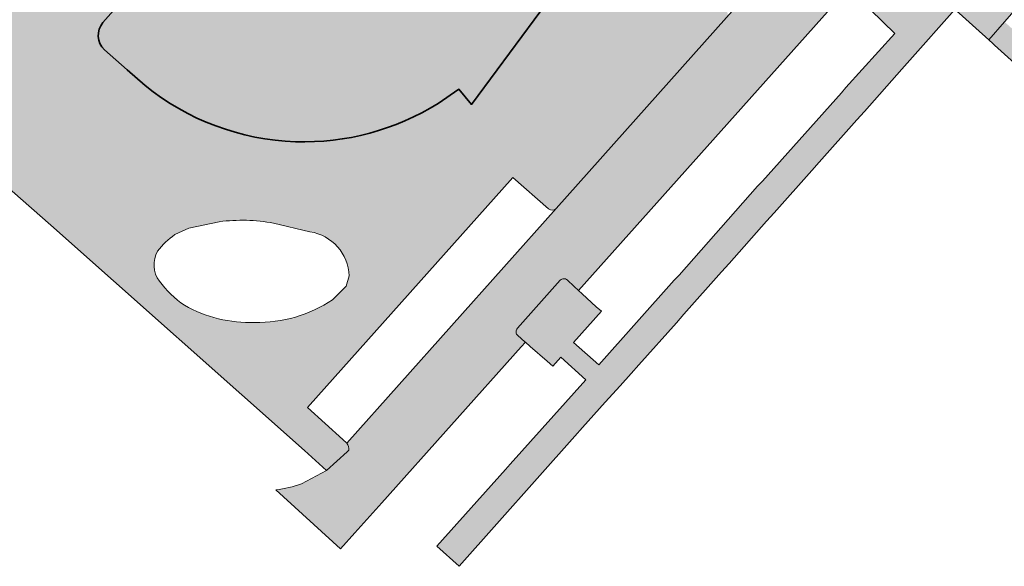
# Model space of a CAD drawing. Extents: x 101956 to 105180, y 476926 to 481317.
# Tile 348 of 649: x 104305 to 104392, y 479956 to 480004. Entities that reach past the tile are written whole.
import ezdxf

# ---------------------------------------------------------------- set-up
doc = ezdxf.new("R2010")
doc.units = 0
doc.header["$LTSCALE"] = 0.5
for name, color, linetype, lineweight in [('B-WE-OG-BEBOUWING-GV', 7, 'Continuous', 35), ('B-WE-VH-VERHARDING_ASFALT-GV', 252, 'Continuous', 18), ('B-WE-VH-VERHARDING_STRAATBAKSTEEN-GV', 252, 'Continuous', 18), ('B-WE-VH-VERHARDING_TEGEL-GV', 252, 'Continuous', 18)]:
    doc.layers.add(name, color=color, linetype=linetype, lineweight=lineweight)
for name, color, linetype, lineweight, true_color in [('B-WE-OG-BEBOUWING-V', 7, 'Continuous', 18, 0xdc7869), ('B-WE-VH-VERHARDING_ASFALT-V', 7, 'Continuous', 18, 0xcdcdcd), ('B-WE-VH-VERHARDING_STRAATBAKSTEEN-V', 7, 'Continuous', 18, 0xcdcdcd), ('B-WE-VH-VERHARDING_TEGEL-V', 7, 'Continuous', 18, 0xcdcdcd)]:
    doc.layers.add(name, color=color, linetype=linetype, lineweight=lineweight, true_color=true_color)

msp = doc.modelspace()

# ---------------------------------------------------------------- hatches: boundary and pattern name
at = {"layer": 'B-WE-OG-BEBOUWING-V'}
h = msp.add_hatch(color=256, dxfattribs=at)
edge = h.paths.add_edge_path()
edge.add_line((104419.392, 480115.979), (104420.283, 480117.18))
edge.add_line((104420.283, 480117.18), (104424.135, 480122.075))
edge.add_line((104424.135, 480122.075), (104429.716, 480129.169))
edge.add_line((104429.716, 480129.169), (104429.731, 480129.189))
edge.add_line((104429.731, 480129.189), (104430.909, 480130.776))
edge.add_line((104430.909, 480130.776), (104419.036, 480139.592))
edge.add_line((104419.036, 480139.592), (104419.936, 480141.068))
edge.add_line((104419.936, 480141.068), (104419.543, 480141.308))
edge.add_line((104419.543, 480141.308), (104414.645, 480133.481))
edge.add_line((104414.645, 480133.481), (104412.458, 480135.099))
edge.add_line((104412.458, 480135.099), (104409.521, 480131.127))
edge.add_line((104409.521, 480131.127), (104386.445, 480148.191))
edge.add_line((104386.445, 480148.191), (104368.468, 480123.88))
edge.add_line((104368.468, 480123.88), (104372.282, 480121.047))
edge.add_line((104372.282, 480121.047), (104347.939, 480088.169))
edge.add_line((104347.939, 480088.169), (104367.177, 480073.847))
edge.add_line((104367.177, 480073.847), (104365.101, 480071.151))
edge.add_line((104365.101, 480071.151), (104370.917, 480066.673))
edge.add_line((104370.917, 480066.673), (104365.091, 480059.107))
edge.add_line((104365.091, 480059.107), (104361.924, 480061.279))
edge.add_line((104361.924, 480061.279), (104347.492, 480037.706))
edge.add_line((104347.492, 480037.706), (104351.611, 480035.097))
edge.add_line((104351.611, 480035.097), (104346.142, 480026.463))
edge.add_line((104346.142, 480026.463), (104334.809, 480033.514))
edge.add_line((104334.809, 480033.514), (104325.005, 480022.396))
edge.add_line((104325.005, 480022.396), (104324.773, 480022.133))
edge.add_line((104324.773, 480022.133), (104326.377, 480020.103))
edge.add_line((104326.377, 480020.103), (104312.251, 480004.182))
edge.add_arc((104313.564291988, 480003.0470797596), 1.735736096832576, 139.1670906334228, 226.8860274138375)
edge.add_line((104312.378, 480001.78), (104314.391, 480000))
edge.add_line((104314.391, 480000), (104315.971, 479998.613))
edge.add_arc((104330.0460231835, 480016.0100267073), 22.37773035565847, 231.0254918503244, 267.9947437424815)
edge.add_arc((104329.985722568, 480016.0510825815), 22.41673601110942, 268.1524460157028, 301.982572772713)
edge.add_line((104341.859, 479997.037), (104343.692, 479998.291))
edge.add_line((104343.692, 479998.291), (104344.796, 479996.941))
edge.add_line((104344.796, 479996.941), (104347.084, 480000))
edge.add_line((104347.084, 480000), (104353.617, 480008.858))
edge.add_line((104353.617, 480008.858), (104342.805, 480015.464))
edge.add_line((104342.805, 480015.464), (104347.215, 480022.626))
edge.add_line((104347.215, 480022.626), (104349.89, 480026.969))
edge.add_line((104349.89, 480026.969), (104351.987, 480030.375))
edge.add_line((104351.987, 480030.375), (104363.311, 480021.99))
edge.add_line((104363.311, 480021.99), (104368.119, 480028.483))
edge.add_line((104368.119, 480028.483), (104363.003, 480032.283))
edge.add_line((104363.003, 480032.283), (104368.131, 480040.647))
edge.add_line((104368.131, 480040.647), (104379.979, 480033.377))
edge.add_line((104379.979, 480033.377), (104384.201, 480040.271))
edge.add_line((104384.201, 480040.271), (104384.03, 480040.376))
edge.add_line((104384.03, 480040.376), (104384.903, 480041.539))
edge.add_line((104384.903, 480041.539), (104385.547, 480041.056))
edge.add_line((104385.547, 480041.056), (104390.371, 480047.564))
edge.add_line((104390.371, 480047.564), (104371.224, 480061.751))
edge.add_line((104371.224, 480061.751), (104376.654, 480070.578))
edge.add_line((104376.654, 480070.578), (104398.742, 480057.036))
edge.add_line((104398.742, 480057.036), (104402.958, 480063.922))
edge.add_line((104402.958, 480063.922), (104402.788, 480064.027))
edge.add_line((104402.788, 480064.027), (104403.66, 480065.19))
edge.add_line((104403.66, 480065.19), (104404.304, 480064.707))
edge.add_line((104404.304, 480064.707), (104409.128, 480071.214))
edge.add_line((104409.128, 480071.214), (104387.093, 480087.55))
edge.add_line((104387.093, 480087.55), (104392.503, 480096.36))
edge.add_line((104392.503, 480096.36), (104418.672, 480080.338))
edge.add_line((104418.672, 480080.338), (104422.891, 480087.229))
edge.add_line((104422.891, 480087.229), (104422.72, 480087.333))
edge.add_line((104422.72, 480087.333), (104423.593, 480088.497))
edge.add_line((104423.593, 480088.497), (104424.237, 480088.013))
edge.add_line((104424.237, 480088.013), (104429.06, 480094.521))
edge.add_line((104429.06, 480094.521), (104403.152, 480113.725))
edge.add_line((104403.152, 480113.725), (104408.575, 480122.595))
edge.add_line((104408.575, 480122.595), (104419.392, 480115.979))
at = {"layer": 'B-WE-VH-VERHARDING_ASFALT-V'}
h = msp.add_hatch(color=256, dxfattribs=at)
edge = h.paths.add_edge_path()
edge.add_line((104387.15, 480017.348), (104392.267, 480023.076))
edge.add_line((104392.267, 480023.076), (104408.88, 480041.707))
edge.add_line((104408.88, 480041.707), (104408.454, 480042.092))
edge.add_line((104408.454, 480042.092), (104407.874, 480042.617))
edge.add_arc((104408.1891725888, 480042.9625812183), 0.4677180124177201, 137.9250612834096, 227.6349566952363, ccw=False)
edge.add_line((104407.842, 480043.276), (104409.502, 480045.103))
edge.add_arc((104409.8358961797, 480044.7997542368), 0.4510483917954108, 48.96810518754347, 137.7541534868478, ccw=False)
edge.add_line((104410.132, 480045.14), (104410.797, 480044.561))
edge.add_line((104410.797, 480044.561), (104411.165, 480044.241))
edge.add_line((104411.165, 480044.241), (104435.062, 480071.081))
edge.add_line((104435.062, 480071.081), (104437.17, 480073.431))
edge.add_line((104437.17, 480073.431), (104438.938, 480075.4))
edge.add_line((104438.938, 480075.4), (104438.553, 480075.735))
edge.add_line((104438.553, 480075.735), (104434.657, 480079.246))
edge.add_line((104434.657, 480079.246), (104434.278, 480079.587))
edge.add_line((104434.278, 480079.587), (104406.061, 480047.93))
edge.add_line((104406.061, 480047.93), (104404.973, 480046.769))
edge.add_line((104404.973, 480046.769), (104382.903, 480021.986))
edge.add_line((104382.903, 480021.986), (104381.305, 480020.285))
edge.add_line((104381.305, 480020.285), (104367.346, 480004.624))
edge.add_line((104367.346, 480004.624), (104352.3, 479987.742))
edge.add_line((104352.3, 479987.742), (104333.802, 479966.997))
edge.add_arc((104333.2277689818, 479966.5148276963), 0.7498209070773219, -10.514275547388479, 40.01962507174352, ccw=False)
edge.add_line((104333.965, 479966.378), (104333.829, 479966.226))
edge.add_line((104333.829, 479966.226), (104332.006, 479964.578))
edge.add_line((104332.006, 479964.578), (104329.786, 479963.425))
edge.add_arc((104326.2549335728, 479972.9929990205), 10.19877617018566, 277.2159734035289, 290.2565632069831, ccw=False)
edge.add_line((104327.536, 479962.875), (104333.232, 479957.677))
edge.add_line((104333.232, 479957.677), (104334.491, 479959.069))
edge.add_line((104334.491, 479959.069), (104336.891, 479961.722))
edge.add_line((104336.891, 479961.722), (104349.204, 479975.521))
edge.add_line((104349.204, 479975.521), (104349.57, 479975.931))
edge.add_line((104349.57, 479975.931), (104349.521, 479975.973))
edge.add_line((104349.521, 479975.973), (104348.905, 479976.511))
edge.add_arc((104349.2067492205, 479976.8577331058), 0.4596481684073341, 138.2173097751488, 228.9681337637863, ccw=False)
edge.add_line((104348.864, 479977.164), (104352.655, 479981.4))
edge.add_arc((104352.976816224, 479981.1108973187), 0.4326037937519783, 47.33435243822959, 138.0651523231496, ccw=False)
edge.add_line((104353.27, 479981.429), (104353.883, 479980.862))
edge.add_line((104353.883, 479980.862), (104354.276, 479980.498))
edge.add_line((104354.276, 479980.498), (104378.241, 480007.374))
edge.add_line((104378.241, 480007.374), (104384.317, 480014.176))
edge.add_line((104384.317, 480014.176), (104387.15, 480017.348))
at = {"layer": 'B-WE-VH-VERHARDING_STRAATBAKSTEEN-V'}
h = msp.add_hatch(color=256, dxfattribs=at)
edge = h.paths.add_edge_path()
edge.add_line((104429.309, 480205.866), (104430.625, 480207.634))
edge.add_line((104430.625, 480207.634), (104432.689, 480210.407))
edge.add_line((104432.689, 480210.407), (104426.442, 480209.892))
edge.add_line((104426.442, 480209.892), (104425.739, 480212.026))
edge.add_line((104425.739, 480212.026), (104415.31, 480202.788))
edge.add_line((104415.31, 480202.788), (104401.814, 480194.195))
edge.add_line((104401.814, 480194.195), (104392.382, 480186.817))
edge.add_arc((104464.5299302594, 480106.5790304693), 107.9048450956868, 131.9610681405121, 137.3705815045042)
edge.add_arc((104462.0265501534, 480108.8732593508), 104.509209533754, 137.3664992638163, 142.8415847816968)
edge.add_arc((104430.3624160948, 480132.8808652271), 64.77279758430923, 142.8482272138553, 148.3437953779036)
edge.add_arc((104496.3002721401, 480092.1886266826), 142.2560775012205, 148.3308421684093, 152.0468874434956)
edge.add_arc((104452.3587992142, 480115.4877265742), 92.51976611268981, 152.0365537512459, 159.4330978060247)
edge.add_line((104365.736, 480147.99), (104362.355, 480138.892))
edge.add_arc((104104.2193935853, 480248.7845890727), 280.553689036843, 327.6306152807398, 336.9397447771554, ccw=False)
edge.add_arc((104137.5056481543, 480239.8105132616), 247.8468171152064, 317.2799286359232, 325.2624827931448, ccw=False)
edge.add_arc((104172.0686637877, 480215.3673014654), 205.9446683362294, 310.7441043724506, 315.7523005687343, ccw=False)
edge.add_arc((104170.5313442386, 480216.7385635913), 207.9871359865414, 305.90501585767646, 310.81840753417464, ccw=False)
edge.add_line((104292.504, 480048.271), (104276.9, 480038.051))
edge.add_line((104276.9, 480038.051), (104268.736, 480033.354))
edge.add_arc((104278.9838761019, 480015.8437801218), 20.28858705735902, 120.3383532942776, 132.7921951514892)
edge.add_line((104265.201, 480030.732), (104261.824, 480027.191))
edge.add_line((104261.824, 480027.191), (104298.88, 479994.042))
edge.add_line((104298.88, 479994.042), (104304.227, 479989.293))
edge.add_line((104304.227, 479989.293), (104307.634, 479986.267))
edge.add_line((104307.634, 479986.267), (104330.061, 479966.347))
edge.add_line((104330.061, 479966.347), (104332.006, 479964.578))
edge.add_line((104332.006, 479964.578), (104333.829, 479966.226))
edge.add_line((104333.829, 479966.226), (104333.965, 479966.378))
edge.add_arc((104333.2277689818, 479966.5148276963), 0.7498209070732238, 349.4857244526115, 400.0196250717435)
edge.add_line((104333.802, 479966.997), (104333.449, 479967.316))
edge.add_line((104333.449, 479967.316), (104330.322, 479970.146))
edge.add_line((104330.322, 479970.146), (104348.468, 479990.495))
edge.add_line((104348.468, 479990.495), (104351.621, 479987.713))
edge.add_arc((104351.9454421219, 479988.0800620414), 0.489895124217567, 228.526886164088, 316.3643315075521)
edge.add_line((104352.3, 479987.742), (104367.346, 480004.624))
edge.add_arc((104366.9586689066, 480004.9243959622), 0.4901664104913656, 322.2045101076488, 412.066051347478)
edge.add_line((104367.26, 480005.311), (104364.194, 480008.066))
edge.add_line((104364.194, 480008.066), (104362.36, 480009.612))
edge.add_line((104362.36, 480009.612), (104361.968, 480009.944))
edge.add_line((104361.968, 480009.944), (104360.057, 480007.761))
edge.add_line((104360.057, 480007.761), (104356.936, 480006.83))
edge.add_line((104356.936, 480006.83), (104353.617, 480008.858))
edge.add_line((104353.617, 480008.858), (104347.084, 480000))
edge.add_line((104347.084, 480000), (104344.796, 479996.941))
edge.add_line((104344.796, 479996.941), (104343.692, 479998.291))
edge.add_line((104343.692, 479998.291), (104341.859, 479997.037))
edge.add_arc((104329.985722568, 480016.0510825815), 22.41673601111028, 268.1524460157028, 301.982572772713, ccw=False)
edge.add_arc((104330.0460231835, 480016.0100267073), 22.37773035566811, 231.0254918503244, 267.99474374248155, ccw=False)
edge.add_line((104315.971, 479998.613), (104314.391, 480000))
edge.add_line((104314.391, 480000), (104312.378, 480001.78))
edge.add_arc((104313.564291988, 480003.0470797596), 1.735736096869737, 139.1670906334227, 226.8860274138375, ccw=False)
edge.add_line((104312.251, 480004.182), (104326.377, 480020.103))
edge.add_line((104326.377, 480020.103), (104324.773, 480022.133))
edge.add_line((104324.773, 480022.133), (104325.005, 480022.396))
edge.add_line((104325.005, 480022.396), (104311.701, 480039.024))
edge.add_line((104311.701, 480039.024), (104308.877, 480035.209))
edge.add_line((104308.877, 480035.209), (104305.423, 480037.764))
edge.add_line((104305.423, 480037.764), (104322.288, 480060.528))
edge.add_line((104322.288, 480060.528), (104326.785, 480066.564))
edge.add_line((104326.785, 480066.564), (104330.506, 480064.407))
edge.add_line((104330.506, 480064.407), (104347.939, 480088.169))
edge.add_line((104347.939, 480088.169), (104372.282, 480121.047))
edge.add_line((104372.282, 480121.047), (104368.468, 480123.88))
edge.add_line((104368.468, 480123.88), (104386.445, 480148.191))
edge.add_line((104386.445, 480148.191), (104388.499, 480150.868))
edge.add_line((104388.499, 480150.868), (104396.152, 480161.18))
edge.add_line((104396.152, 480161.18), (104397.16, 480162.408))
edge.add_line((104397.16, 480162.408), (104400.777, 480167.253))
edge.add_line((104400.777, 480167.253), (104403.365, 480170.719))
edge.add_line((104403.365, 480170.719), (104404.515, 480172.693))
edge.add_line((104404.515, 480172.693), (104415.708, 480187.594))
edge.add_line((104415.708, 480187.594), (104429.309, 480205.866))
h.paths.add_polyline_path([(104311.398, 480059.727), (104310.151, 480058.605), (104309.057, 480059.889), (104310.343, 480060.956)], flags=16)
h.paths.add_polyline_path([(104302.959, 480052.613), (104301.657, 480051.632), (104300.631, 480052.896), (104301.919, 480053.907)], flags=16)
h.paths.add_polyline_path([(104317.878, 480065.81), (104316.656, 480064.667), (104315.517, 480065.822), (104316.694, 480066.99)], flags=16)
edge = h.paths.add_edge_path(flags=16)
edge.add_arc((104372.7657790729, 480139.9100581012), 5.017026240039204, 64.5969391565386, 104.6488687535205)
edge.add_arc((104374.5930437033, 480133.8035287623), 11.38935539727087, 105.7735848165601, 143.6324146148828)
edge.add_arc((104376.7543057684, 480131.9324239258), 14.24094331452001, 142.7266516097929, 160.6840588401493)
edge.add_arc((104366.6671791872, 480135.1954369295), 3.651375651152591, 156.643986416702, 235.784789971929)
edge.add_arc((104366.8038198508, 480138.0064144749), 6.228085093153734, 249.4145434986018, 324.7510688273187)
edge.add_arc((104353.5678267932, 480148.2647736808), 22.96957486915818, 322.9083103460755, 345.0702036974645)
edge.add_arc((104373.6068089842, 480142.6962598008), 2.183307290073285, 350.7949478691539, 413.0905102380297)
edge = h.paths.add_edge_path(flags=16)
edge.add_line((104319.83, 479986.017), (104322.528, 479986.58))
edge.add_arc((104324.5070398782, 479971.1884693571), 15.51824134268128, 79.56388437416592, 97.32687831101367, ccw=False)
edge.add_line((104327.318, 479986.45), (104330.536, 479985.68))
edge.add_arc((104329.9534366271, 479981.6716717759), 4.050441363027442, 1.7448170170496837, 81.73063297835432, ccw=False)
edge.add_line((104334.002, 479981.795), (104333.729, 479980.882))
edge.add_line((104333.729, 479980.882), (104332.539, 479979.677))
edge.add_arc((104325.8274058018, 479989.8581610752), 12.19432398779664, 269.20870985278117, 303.393548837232, ccw=False)
edge.add_arc((104325.286577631, 479989.5566371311), 11.89746746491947, 240.5941062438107, 271.7938032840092, ccw=False)
edge.add_arc((104324.3143863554, 479986.4053601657), 8.703073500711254, 215.657516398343, 235.9786406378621, ccw=False)
edge.add_arc((104319.1705753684, 479982.7841878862), 2.41337863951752, 150.2157088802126, 216.9934712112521, ccw=False)
edge.add_arc((104322.4038893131, 479979.9083833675), 6.707376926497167, 124.45636566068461, 142.5922797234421, ccw=False)
edge.add_line((104318.609, 479985.439), (104319.83, 479986.017))
edge = h.paths.add_edge_path(flags=16)
edge.add_arc((104281.733932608, 480018.0867386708), 16.81876616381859, 56.28661435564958, 81.099897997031)
edge.add_arc((104280.9567864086, 480011.2413553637), 23.70375188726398, 81.80397397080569, 106.4913208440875)
edge.add_arc((104277.3724351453, 480022.7352954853), 11.66645009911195, 105.6361829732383, 141.7307619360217)
edge.add_arc((104271.7398713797, 480027.416595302), 4.348886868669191, 144.192040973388, 231.3546446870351)
edge.add_arc((104274.0380105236, 480028.8093382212), 6.933834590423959, 223.6871300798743, 266.0469599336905)
edge.add_line((104273.56, 480021.892), (104279.833, 480020.918))
edge.add_arc((104280.3048357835, 480036.4282031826), 15.51737837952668, 268.2575428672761, 296.8195551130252)
edge.add_arc((104278.6619125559, 480039.689810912), 19.16939949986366, 296.8034683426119, 311.0706503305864)
edge.add_arc((104288.5922311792, 480028.58722068), 4.279362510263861, 308.4966301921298, 414.6358867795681)
h.paths.add_polyline_path([(104295.622, 480046.939), (104294.293, 480045.958), (104293.319, 480047.313), (104294.658, 480048.251)], flags=16)
edge = h.paths.add_edge_path(flags=16)
edge.add_arc((104390.8208503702, 480165.4757007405), 6.759033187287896, 52.43039877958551, 96.44630472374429)
edge.add_arc((104393.2733339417, 480149.9660253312), 22.45677215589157, 98.22152073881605, 127.4084570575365)
edge.add_arc((104396.0688460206, 480146.7422495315), 26.71703790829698, 127.9706006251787, 142.0541384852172)
edge.add_arc((104379.7955614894, 480159.412554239), 6.092891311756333, 141.9129854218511, 200.2971226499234)
edge.add_arc((104378.2556092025, 480158.9009095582), 4.471406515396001, 200.9931480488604, 234.891746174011)
edge.add_arc((104377.5253265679, 480157.8659217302), 3.204715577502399, 234.9306252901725, 268.7246765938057)
edge.add_arc((104377.5752128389, 480174.2360658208), 19.57444112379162, 269.6451991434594, 332.7485518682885)
edge.add_arc((104387.5930069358, 480168.6480746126), 8.118773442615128, 335.4358136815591, 367.8860659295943)
edge.add_line((104395.635, 480169.762), (104394.942, 480170.833))
edge = h.paths.add_edge_path(flags=16)
edge.add_arc((104402.7535429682, 480183.1637773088), 6.449099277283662, 52.62873663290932, 101.0180729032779)
edge.add_arc((104402.9587006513, 480177.6284781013), 11.95230492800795, 96.9086362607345, 144.5424835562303)
edge.add_arc((104397.3097050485, 480181.2731417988), 5.245736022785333, 141.1739272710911, 190.9800634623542)
edge.add_arc((104394.9723106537, 480180.9532621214), 2.89317960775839, 193.578683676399, 256.501806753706)
edge.add_arc((104396.9207503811, 480189.6039795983), 11.76039515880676, 257.1087924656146, 288.1541960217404)
edge.add_arc((104395.5869832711, 480193.1276876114), 15.52519206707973, 288.7796507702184, 316.2509471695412)
edge.add_arc((104403.7301848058, 480185.2722203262), 4.210904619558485, 316.8437033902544, 405.7597605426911)
at = {"layer": 'B-WE-VH-VERHARDING_TEGEL-V'}
msp.add_hatch(color=256, dxfattribs=at).paths.add_polyline_path([(104417.077, 480002.465), (104413.719, 480005.461), (104412.617, 480006.444), (104409.259, 480009.439), (104408.157, 480010.422), (104404.799, 480013.418), (104403.488, 480014.587), (104402.159, 480015.772), (104400.664, 480014.098), (104407.363, 480008.128), (104407.631, 480007.889), (104408.995, 480006.674), (104413.986, 480002.226), (104415.349, 480001.012), (104420.62, 479996.316), (104421.983, 479995.101), (104423.255, 479993.968), (104427.24, 479990.416), (104428.604, 479989.202), (104432.886, 479985.386), (104435.766, 479982.82), (104439.585, 479979.417), (104441.542, 479977.673), (104432.814, 479967.785), (104410.736, 479987.451), (104391.9, 480004.245), (104390.505, 480002.644), (104390.862, 480002.322), (104391.013, 480002.185), (104405.883, 479988.764), (104407.35, 479987.418), (104409.456, 479985.566), (104413.908, 479981.649), (104416.693, 479979.18), (104426.514, 479970.472), (104428.31, 479968.879), (104429.708, 479967.528), (104433.701, 479964.099), (104435.12, 479965.72), (104440.134, 479971.318), (104442.136, 479973.553), (104444.29, 479976.028), (104445.303, 479977.247), (104443.007, 479979.333), (104441.062, 479981.068), (104437.251, 479984.468), (104432.719, 479988.511), (104427.307, 479993.339), (104425.996, 479994.508), (104422.638, 479997.504), (104421.537, 479998.486), (104418.179, 480001.482)])
h = msp.add_hatch(color=256, dxfattribs=at)
edge = h.paths.add_edge_path()
edge.add_line((104382.844, 480000.071), (104383.544, 480000.858))
edge.add_line((104383.544, 480000.858), (104387.525, 480005.334))
edge.add_line((104387.525, 480005.334), (104387.895, 480005))
edge.add_line((104387.895, 480005), (104389.356, 480003.681))
edge.add_line((104389.356, 480003.681), (104390.505, 480002.644))
edge.add_line((104390.505, 480002.644), (104391.9, 480004.245))
edge.add_line((104391.9, 480004.245), (104393.396, 480005.962))
edge.add_line((104393.396, 480005.962), (104384.317, 480014.176))
edge.add_line((104384.317, 480014.176), (104378.241, 480007.374))
edge.add_arc((104378.5861972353, 480007.0698108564), 0.4601001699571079, 138.6133723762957, 229.108092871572)
edge.add_line((104378.285, 480006.722), (104379.534, 480005.635))
edge.add_line((104379.534, 480005.635), (104380.001, 480005.229))
edge.add_line((104380.001, 480005.229), (104380.057, 480005.291))
edge.add_line((104380.057, 480005.291), (104382.21, 480003.223))
edge.add_line((104382.21, 480003.223), (104377.889, 479998.432))
edge.add_line((104377.889, 479998.432), (104377.495, 479997.984))
edge.add_line((104377.495, 479997.984), (104370.523, 479990.177))
edge.add_line((104370.523, 479990.177), (104370.085, 479989.724))
edge.add_line((104370.085, 479989.724), (104363.152, 479981.866))
edge.add_line((104363.152, 479981.866), (104362.715, 479981.405))
edge.add_line((104362.715, 479981.405), (104356.055, 479973.94))
edge.add_line((104356.055, 479973.94), (104353.824, 479975.906))
edge.add_line((104353.824, 479975.906), (104356.285, 479978.664))
edge.add_line((104356.285, 479978.664), (104355.833, 479979.057))
edge.add_line((104355.833, 479979.057), (104354.602, 479980.196))
edge.add_line((104354.602, 479980.196), (104354.276, 479980.498))
edge.add_line((104354.276, 479980.498), (104353.883, 479980.862))
edge.add_line((104353.883, 479980.862), (104353.27, 479981.429))
edge.add_arc((104352.976816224, 479981.1108973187), 0.432603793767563, 47.3343524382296, 138.0651523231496)
edge.add_line((104352.655, 479981.4), (104348.864, 479977.164))
edge.add_arc((104349.2067492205, 479976.8577331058), 0.4596481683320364, 138.2173097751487, 228.9681337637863)
edge.add_line((104348.905, 479976.511), (104349.521, 479975.973))
edge.add_line((104349.521, 479975.973), (104349.57, 479975.931))
edge.add_line((104349.57, 479975.931), (104350.004, 479975.551))
edge.add_line((104350.004, 479975.551), (104351.501, 479974.243))
edge.add_line((104351.501, 479974.243), (104351.989, 479973.818))
edge.add_line((104351.989, 479973.818), (104352.701, 479974.616))
edge.add_line((104352.701, 479974.616), (104354.92, 479972.602))
edge.add_line((104354.92, 479972.602), (104348.216, 479965.145))
edge.add_line((104348.216, 479965.145), (104347.819, 479964.665))
edge.add_line((104347.819, 479964.665), (104341.741, 479957.893))
edge.add_line((104341.741, 479957.893), (104343.706, 479956.122))
edge.add_line((104343.706, 479956.122), (104353.953, 479967.633))
edge.add_line((104353.953, 479967.633), (104354.618, 479968.38))
edge.add_line((104354.618, 479968.38), (104356.612, 479970.621))
edge.add_line((104356.612, 479970.621), (104357.957, 479972.086))
edge.add_line((104357.957, 479972.086), (104358.924, 479973.173))
edge.add_line((104358.924, 479973.173), (104359.587, 479973.919))
edge.add_line((104359.587, 479973.919), (104362.91, 479977.655))
edge.add_line((104362.91, 479977.655), (104363.576, 479978.405))
edge.add_line((104363.576, 479978.405), (104366.899, 479982.141))
edge.add_line((104366.899, 479982.141), (104367.563, 479982.887))
edge.add_line((104367.563, 479982.887), (104370.885, 479986.623))
edge.add_line((104370.885, 479986.623), (104371.55, 479987.371))
edge.add_line((104371.55, 479987.371), (104374.872, 479991.107))
edge.add_line((104374.872, 479991.107), (104375.531, 479991.847))
edge.add_line((104375.531, 479991.847), (104378.854, 479995.583))
edge.add_line((104378.854, 479995.583), (104379.522, 479996.334))
edge.add_line((104379.522, 479996.334), (104382.844, 480000.071))

# ---------------------------------------------------------------- linework, layer by layer
at = {"layer": 'B-WE-OG-BEBOUWING-GV', "flags": 128}
for points in [[(104409.521, 480131.127), (104386.445, 480148.191), (104368.468, 480123.88), (104372.282, 480121.047), (104347.939, 480088.169), (104367.177, 480073.847), (104365.101, 480071.151), (104370.917, 480066.673), (104365.091, 480059.107), (104361.924, 480061.279), (104347.492, 480037.706), (104351.611, 480035.097), (104346.142, 480026.463), (104334.809, 480033.514), (104325.005, 480022.396), (104324.773, 480022.133), (104326.377, 480020.103), (104312.251, 480004.182)], [(104341.859, 479997.037), (104343.692, 479998.291), (104344.796, 479996.941), (104347.084, 480000), (104353.617, 480008.858), (104342.805, 480015.464), (104347.215, 480022.626), (104349.89, 480026.969), (104351.987, 480030.375), (104363.311, 480021.99), (104368.119, 480028.483), (104363.003, 480032.283), (104368.131, 480040.647), (104379.979, 480033.377), (104384.201, 480040.271), (104384.03, 480040.376), (104384.903, 480041.539), (104385.547, 480041.056), (104390.371, 480047.564), (104371.224, 480061.751), (104376.654, 480070.578), (104398.742, 480057.036)], [(104312.378, 480001.78), (104314.391, 480000), (104315.971, 479998.613)]]:
    msp.add_lwpolyline(points, dxfattribs=at)
at = {"layer": 'B-WE-OG-BEBOUWING-GV'}
for points in [[(104312.251, 480004.182, 0.4026003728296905), (104312.378, 480001.78)], [(104315.971, 479998.613, 0.1627226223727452), (104329.263, 479993.646)], [(104329.263, 479993.646, 0.148693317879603), (104341.859, 479997.037)]]:
    msp.add_lwpolyline(points, format="xyb", dxfattribs=at)
at = {"layer": 'B-WE-VH-VERHARDING_ASFALT-GV', "flags": 128}
for points in [[(104410.132, 480045.14), (104410.797, 480044.561), (104411.165, 480044.241), (104435.062, 480071.081), (104437.17, 480073.431), (104438.938, 480075.4), (104438.553, 480075.735), (104434.657, 480079.246), (104434.278, 480079.587), (104406.061, 480047.93), (104404.973, 480046.769), (104382.903, 480021.986), (104381.305, 480020.285), (104367.346, 480004.624), (104352.3, 479987.742), (104333.802, 479966.997)], [(104353.27, 479981.429), (104353.883, 479980.862), (104354.276, 479980.498), (104378.241, 480007.374), (104384.317, 480014.176), (104387.15, 480017.348)], [(104348.864, 479977.164), (104352.655, 479981.4)], [(104327.536, 479962.875), (104333.232, 479957.677), (104334.491, 479959.069), (104336.891, 479961.722), (104349.204, 479975.521), (104349.57, 479975.931), (104349.521, 479975.973), (104348.905, 479976.511)], [(104333.965, 479966.378), (104333.829, 479966.226), (104332.006, 479964.578), (104329.786, 479963.425)]]:
    msp.add_lwpolyline(points, dxfattribs=at)
at = {"layer": 'B-WE-VH-VERHARDING_ASFALT-GV'}
for points in [[(104352.655, 479981.4, -0.4179543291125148), (104353.27, 479981.429)], [(104348.905, 479976.511, -0.4180569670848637), (104348.864, 479977.164)], [(104333.802, 479966.997, -0.2241400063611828), (104333.965, 479966.378)], [(104329.786, 479963.425, -0.05696179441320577), (104327.536, 479962.875)]]:
    msp.add_lwpolyline(points, format="xyb", dxfattribs=at)
at = {"layer": 'B-WE-VH-VERHARDING_STRAATBAKSTEEN-GV', "flags": 128}
for points in [[(104312.251, 480004.182), (104326.377, 480020.103), (104324.773, 480022.133), (104325.005, 480022.396), (104311.701, 480039.024), (104308.877, 480035.209), (104305.423, 480037.764), (104322.288, 480060.528), (104326.785, 480066.564), (104330.506, 480064.407), (104347.939, 480088.169), (104372.282, 480121.047), (104368.468, 480123.88), (104386.445, 480148.191), (104388.499, 480150.868), (104396.152, 480161.18), (104397.16, 480162.408), (104400.777, 480167.253), (104403.365, 480170.719), (104404.515, 480172.693), (104415.708, 480187.594), (104429.309, 480205.866)], [(104265.201, 480030.732), (104261.824, 480027.191), (104298.88, 479994.042), (104304.227, 479989.293), (104307.634, 479986.267), (104330.061, 479966.347), (104332.006, 479964.578), (104333.829, 479966.226), (104333.965, 479966.378)], [(104367.26, 480005.311), (104364.194, 480008.066), (104362.36, 480009.612), (104361.968, 480009.944), (104360.057, 480007.761), (104356.936, 480006.83), (104353.617, 480008.858), (104347.084, 480000), (104344.796, 479996.941), (104343.692, 479998.291), (104341.859, 479997.037)], [(104352.3, 479987.742), (104367.346, 480004.624)], [(104315.971, 479998.613), (104314.391, 480000), (104312.378, 480001.78)], [(104333.802, 479966.997), (104333.449, 479967.316), (104330.322, 479970.146), (104348.468, 479990.495), (104351.621, 479987.713)], [(104319.83, 479986.017), (104322.528, 479986.58)], [(104327.318, 479986.45), (104330.536, 479985.68)], [(104318.609, 479985.439), (104319.83, 479986.017)], [(104334.002, 479981.795), (104333.729, 479980.882), (104332.539, 479979.677)]]:
    msp.add_lwpolyline(points, dxfattribs=at)
at = {"layer": 'B-WE-VH-VERHARDING_STRAATBAKSTEEN-GV'}
for points in [[(104312.378, 480001.78, -0.4026003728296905), (104312.251, 480004.182)], [(104329.263, 479993.646, -0.1627226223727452), (104315.971, 479998.613)], [(104341.859, 479997.037, -0.148693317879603), (104329.263, 479993.646)], [(104351.621, 479987.713, 0.4032014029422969), (104352.3, 479987.742)], [(104322.528, 479986.58, -0.07766125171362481), (104327.318, 479986.45)], [(104317.076, 479983.983, -0.07929844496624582), (104318.609, 479985.439)], [(104330.536, 479985.68, -0.3639001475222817), (104334.002, 479981.795)], [(104317.243, 479981.332, -0.2999086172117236), (104317.076, 479983.983)], [(104319.445, 479979.192, -0.08890073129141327), (104317.243, 479981.332)], [(104332.539, 479979.677, -0.1502756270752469), (104325.659, 479977.665)], [(104325.659, 479977.665, -0.1369816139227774), (104319.445, 479979.192)], [(104333.965, 479966.378, 0.2241400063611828), (104333.802, 479966.997)]]:
    msp.add_lwpolyline(points, format="xyb", dxfattribs=at)
at = {"layer": 'B-WE-VH-VERHARDING_TEGEL-GV', "flags": 128}
for points in [[(104382.844, 480000.071), (104383.544, 480000.858), (104387.525, 480005.334), (104387.895, 480005), (104389.356, 480003.681), (104390.505, 480002.644), (104391.9, 480004.245), (104393.396, 480005.962), (104384.317, 480014.176), (104378.241, 480007.374)], [(104378.285, 480006.722), (104379.534, 480005.635), (104380.001, 480005.229), (104380.057, 480005.291), (104382.21, 480003.223), (104377.889, 479998.432), (104377.495, 479997.984), (104370.523, 479990.177), (104370.085, 479989.724), (104363.152, 479981.866), (104362.715, 479981.405), (104356.055, 479973.94), (104353.824, 479975.906), (104356.285, 479978.664), (104355.833, 479979.057), (104354.602, 479980.196), (104354.276, 479980.498), (104353.883, 479980.862), (104353.27, 479981.429)], [(104391.9, 480004.245), (104390.505, 480002.644), (104390.862, 480002.322), (104391.013, 480002.185), (104405.883, 479988.764)], [(104348.905, 479976.511), (104349.521, 479975.973), (104349.57, 479975.931), (104350.004, 479975.551), (104351.501, 479974.243), (104351.989, 479973.818), (104352.701, 479974.616), (104354.92, 479972.602), (104348.216, 479965.145), (104347.819, 479964.665), (104341.741, 479957.893), (104343.706, 479956.122), (104353.953, 479967.633), (104354.618, 479968.38), (104356.612, 479970.621), (104357.957, 479972.086), (104358.924, 479973.173), (104359.587, 479973.919), (104362.91, 479977.655), (104363.576, 479978.405), (104366.899, 479982.141), (104367.563, 479982.887), (104370.885, 479986.623), (104371.55, 479987.371), (104374.872, 479991.107), (104375.531, 479991.847), (104378.854, 479995.583), (104379.522, 479996.334), (104382.844, 480000.071)], [(104352.655, 479981.4), (104348.864, 479977.164)]]:
    msp.add_lwpolyline(points, dxfattribs=at)
at = {"layer": 'B-WE-VH-VERHARDING_TEGEL-GV'}
for points in [[(104353.27, 479981.429, 0.4179543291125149), (104352.655, 479981.4)], [(104348.864, 479977.164, 0.4180569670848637), (104348.905, 479976.511)]]:
    msp.add_lwpolyline(points, format="xyb", dxfattribs=at)

doc.saveas('drawing.dxf')
